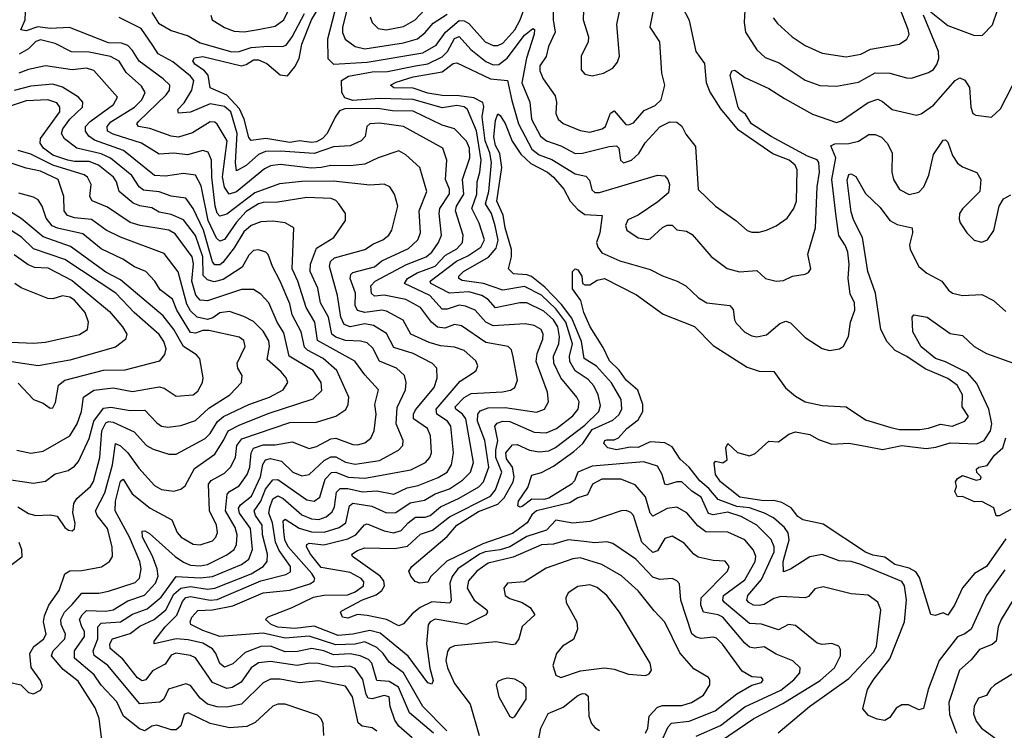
# Model space of a CAD drawing. Extents: x 1308313 to 1441400, y 959662 to 1036319.
# Tile 516 of 656: x 1396168 to 1400238, y 983497 to 986436. Entities that reach past the tile are written whole.
import ezdxf

# ---------------------------------------------------------------- set-up
doc = ezdxf.new("R2010")
doc.units = 0

msp = doc.modelspace()

# ---------------------------------------------------------------- linework, layer by layer
at = {"layer": '0CON10XD'}
for points in [[(1396958.9, 986455), (1396964.1, 986435), (1397015, 986403.3), (1397055, 986388.9), (1397096, 986386), (1397154.3, 986395), (1397225, 986409.5), (1397260.6, 986435), (1397345, 986609.2)], [(1398817.4, 983442.6), (1398848.4, 983511.6), (1398863.2, 983526.8), (1398935.6, 983534.4), (1399043.2, 983576.8), (1399132.5, 983647.5), (1399195, 983683.1), (1399235, 983693.9), (1399241.9, 983705), (1399235, 983715.5), (1399195, 983718.1), (1399155, 983741.1), (1399073, 983853), (1399047.9, 983877.9), (1399035, 983882), (1398985, 983876.7), (1398965, 983881.7), (1398946.1, 983896.1), (1398901, 984035), (1398895, 984103.3), (1398885, 984115.7), (1398865, 984124.5), (1398815, 984120.5), (1398785, 984130.7), (1398715, 984205.2), (1398620.1, 984270.1), (1398595, 984276.3), (1398545, 984271.7), (1398501.7, 984278.3), (1398435, 984284.8), (1398375, 984267.3), (1398325, 984263.5), (1398207.7, 984212.3), (1398105, 984187.9), (1398057.4, 984155), (1398023.4, 984115), (1398017.6, 984085), (1398046.4, 984035), (1398098.8, 983995), (1398102.5, 983985), (1398095.6, 983975), (1398015, 983934.1), (1397885, 983955.8), (1397865, 983945.4), (1397857.1, 983932.9), (1397849.2, 983855), (1397863.2, 983753.2), (1397877.1, 983702.9), (1397872.5, 983687.5), (1397855, 983692.5), (1397773.8, 983803.8), (1397659, 983899), (1397615, 983909.6), (1397545.5, 983894.5), (1397485, 983889.4), (1397385, 983927.1), (1397305, 983917.9), (1397235, 983922.7), (1397207.8, 983935), (1397184.6, 983955.4), (1397195, 983966.2), (1397295, 984004.8), (1397382.4, 984047.7), (1397425, 984056.2), (1397525, 984057.3), (1397555, 984069.2), (1397590, 984095), (1397591.1, 984111.1), (1397579.7, 984125), (1397535, 984149.1), (1397415, 984169.8), (1397370.5, 984225), (1397354.3, 984255), (1397355, 984265.9), (1397365, 984270.4), (1397425, 984263.8), (1397525, 984289.3), (1397558.3, 984305), (1397593.9, 984346.1), (1397605, 984350.5), (1397675, 984321.2), (1397715, 984313.7), (1397745, 984323), (1397774.4, 984355), (1397805, 984378.3), (1397845, 984378.9), (1397865, 984385.9), (1397908.2, 984421.8), (1397985, 984457), (1398065.5, 984504.5), (1398085.9, 984525), (1398107.2, 984585), (1398090.9, 984695), (1398060.3, 984775), (1398062.2, 984805), (1398071.6, 984818.4), (1398105, 984830.5), (1398175, 984832.3), (1398305, 984813.1), (1398337.5, 984825), (1398354.6, 984855), (1398349.5, 984895), (1398302.6, 985022.6), (1398307.5, 985055), (1398331.4, 985115), (1398332.6, 985135), (1398323.9, 985155), (1398295, 985171.2), (1398258.2, 985178.2), (1398125, 985169.6), (1398095.1, 985185.1), (1398051.3, 985235), (1398010.8, 985250.8), (1397985, 985255.2), (1397935, 985238.5), (1397915, 985238.9), (1397864.3, 985295), (1397759.1, 985345), (1397771.8, 985365), (1397811.1, 985389), (1397885, 985416.5), (1397928.3, 985461.7), (1397975, 985488.5), (1397998.4, 985515), (1398001.4, 985545), (1397969.1, 985645), (1397974.3, 985665), (1398004.3, 985715), (1397998.6, 985775), (1398028.7, 985865), (1398028, 985905), (1398015, 985933.6), (1397965, 985985.3), (1397915, 985999.8), (1397795, 986058.4), (1397709.3, 986059.3), (1397648.5, 986068.5), (1397511.9, 986068.1), (1397490.5, 986059.5), (1397472.8, 986032.8), (1397439.8, 985965), (1397420.4, 985945), (1397395, 985931.5), (1397375, 985928.1), (1397325, 985934.7), (1397285, 985927.9), (1397185.4, 985944.6), (1397125, 985936.4), (1397115, 985948.5), (1397096.1, 986025), (1397077.6, 986067.6), (1397025, 986123.4), (1396955, 986154.6), (1396947.3, 986207.3), (1396932.2, 986225), (1396892.3, 986252.3), (1396883.9, 986266.1), (1396891.1, 986278.9), (1396925, 986284.2), (1397085, 986245.9), (1397105, 986250.4), (1397135, 986269.7), (1397155, 986270.5), (1397189.7, 986255), (1397245, 986208.7), (1397275, 986204.3), (1397305, 986241.3), (1397323, 986275), (1397335, 986334.6), (1397374.1, 986435), (1397429.1, 986529.1)], [(1397479.2, 986505), (1397440, 986355), (1397441.6, 986275), (1397465, 986251.5), (1397605, 986259.8), (1397835, 986299.7), (1397889.4, 986330.6), (1397927.9, 986385), (1397985, 986432.3), (1398005, 986432), (1398025, 986420), (1398091.8, 986345), (1398125, 986329.4), (1398145, 986329), (1398165, 986338.9), (1398215, 986394.8), (1398237.7, 986435), (1398266.4, 986515)], [(1398499.2, 986475), (1398497.5, 986435), (1398519.5, 986365), (1398517.8, 986345), (1398488.9, 986285), (1398489.3, 986229.3), (1398505, 986211.4), (1398535, 986203.3), (1398581.2, 986215), (1398620, 986235), (1398639.8, 986260.2), (1398648.2, 986285), (1398636.1, 986416.1), (1398658.9, 986525)], [(1399283.3, 986443.3), (1399300.2, 986420.2), (1399361.5, 986365), (1399415, 986330), (1399485, 986297.3), (1399585, 986282.2), (1399645, 986293.4), (1399685, 986313.6), (1399805, 986335.4), (1399835.7, 986355), (1399844.5, 986375), (1399841.3, 986395), (1399793.7, 986515)], [(1397973.2, 985436.8), (1398020.6, 985459.4), (1398073.9, 985495), (1398090, 985525), (1398067.7, 985595), (1398037.2, 985655), (1398058.5, 985715), (1398058.7, 985765), (1398070.6, 985805), (1398075.3, 985854.7), (1398056.2, 985976.2), (1398019.5, 986065), (1398006, 986076), (1397975, 986081.2), (1397915, 986071.4), (1397795, 986105.4), (1397655, 986110.2), (1397545, 986102), (1397512.5, 986112.5), (1397499.7, 986135), (1397499.2, 986185), (1397527.4, 986202.6), (1397625, 986220.6), (1397688.2, 986221.8), (1397804.9, 986245.1), (1397855, 986253.5), (1397915, 986282.7), (1397936.1, 986303.9), (1397965, 986359), (1397985, 986366.7), (1398032.9, 986312.9), (1398095, 986263.5), (1398125, 986249.6), (1398149.4, 986250.6), (1398183.4, 986276.6), (1398255, 986372.6), (1398289.8, 986399.8), (1398295.8, 986395), (1398295, 986376.2), (1398262.8, 986277.2), (1398244.6, 986174.6), (1398276.3, 986095), (1398284, 986025), (1398320.5, 985955), (1398346.4, 985935), (1398404.6, 985914.6), (1398465, 985883.2), (1398495, 985883.7), (1398605, 985912.2), (1398634.6, 985914.6), (1398645.5, 985905), (1398651.1, 985855), (1398664.6, 985844.6), (1398696.9, 985855), (1398727, 985883), (1398753.3, 985926.7), (1398815, 985993.5), (1398855, 986014), (1398885, 986012.1), (1398905.8, 985995.8), (1398922.2, 985962.2), (1398961.2, 985911.2), (1398973.1, 985733.1), (1399044.8, 985664.8), (1399128.9, 985605), (1399175, 985564.4), (1399195, 985557.5), (1399225, 985557.1), (1399255, 985565.4), (1399295, 985582.9), (1399340.5, 985615), (1399367.8, 985655), (1399378.8, 985685), (1399381.6, 985815), (1399373.9, 985835), (1399349.1, 985855), (1399280.8, 985880.8), (1399139.5, 985979.5), (1399067.1, 986067.1), (1399020.3, 986139.7), (1399007.1, 986175), (1399000.5, 986255), (1398964.2, 986305), (1398936.7, 986433.3), (1398907.7, 986487.7)], [(1397527, 986505), (1397503.3, 986403.3), (1397502.5, 986382.5), (1397513.5, 986355), (1397554.9, 986324.9), (1397595, 986316.2), (1397755, 986340.7), (1397812.6, 986357.4), (1397845, 986382.7), (1397878, 986422), (1397935, 986459.4)], [(1397617.7, 986447.7), (1397625.2, 986425.2), (1397650.2, 986400.2), (1397683.7, 986393.7), (1397755, 986407.9), (1397803.3, 986435), (1397845, 986480)], [(1398373.6, 986495), (1398372.9, 986435), (1398381.6, 986385), (1398354.8, 986325.2), (1398345, 986284.4), (1398317.9, 986245), (1398317.8, 986225), (1398332, 986192), (1398381.8, 986121.8), (1398387.8, 986095), (1398385, 986047.5), (1398394.6, 986025), (1398415, 986006.2), (1398485, 985977.6), (1398525, 985971.2), (1398575.6, 985985), (1398589.1, 985995), (1398610.2, 986049.8), (1398625, 986058.6), (1398673.2, 986003.2), (1398685, 986000.8), (1398705, 986008.9), (1398749.9, 986060.1), (1398795, 986080.8), (1398819.7, 986105), (1398835.5, 986165), (1398822.9, 986215)], [(1398822.9, 986215), (1398814.5, 986345), (1398774.5, 986405), (1398791.6, 986495)], [(1399165.9, 986475.9), (1399163.4, 986425), (1399168.9, 986385), (1399215, 986311.8), (1399249.9, 986279.9), (1399307.1, 986257.1), (1399415.6, 986185.6), (1399475.4, 986164.6), (1399545, 986161.3), (1399635, 986177.9), (1399705, 986216.7), (1399765.2, 986215.2), (1399833.3, 986195), (1399855, 986194.6), (1399925, 986217.5), (1399945, 986230.8), (1399959.8, 986250.2), (1399967.6, 986275), (1399966.7, 986305), (1399904.7, 986455)], [(1399915, 986484.4), (1400005, 986412.1), (1400115, 986370.4), (1400148.3, 986371.7), (1400189.1, 986415), (1400209.5, 986475)], [(1397317.1, 983822.9), (1397265, 983820.7), (1397205.1, 983845.1), (1397165, 983843.9), (1397100.9, 983819.1), (1397048.8, 983771.2), (1397015, 983757.7), (1396995, 983773.4), (1396978.7, 983815), (1396965, 983833.3), (1396925, 983856.5), (1396865, 983870.9), (1396815, 983874.9), (1396724, 983855), (1396724.3, 983865), (1396770, 983925), (1396817.4, 983972.6), (1396840.7, 984029.3), (1396855, 984045.9), (1396875, 984049.8), (1396955, 984035.5), (1396985, 984038.4), (1397165, 984114.4), (1397268.8, 984141.2), (1397288.1, 984151.9), (1397287.7, 984175), (1397240.6, 984240.6), (1397226.4, 984275), (1397213.8, 984355), (1397198.7, 984395), (1397202.3, 984417.7), (1397215, 984454.7), (1397235, 984466.3), (1397257.6, 984455), (1397335, 984387.6), (1397375, 984371.2), (1397405, 984369.4), (1397435, 984380), (1397460.1, 984399.9), (1397469.2, 984420.8), (1397478.2, 984481.8), (1397493.4, 984496.6), (1397525, 984496.3), (1397585, 984483.8), (1397645, 984487.3), (1397715, 984473.5), (1397769.7, 984500.3), (1397815, 984509.3), (1397898, 984542), (1397935, 984564.8), (1397953, 984595), (1397961.5, 984645), (1397950.6, 984755), (1397937.1, 984775), (1397891.9, 984805), (1397890.3, 984825), (1397988.4, 984941.6), (1398043.3, 984975), (1398054.6, 984985.4), (1398061.5, 985005), (1398053.8, 985025), (1398005, 985067.9), (1397965, 985081.7), (1397907.4, 985087.4), (1397860.3, 985100.3), (1397785.5, 985135), (1397752.8, 985192.8), (1397685, 985231.1), (1397665, 985235.2), (1397594.4, 985224.4), (1397565, 985232.7), (1397554.5, 985254.5), (1397556.5, 985305), (1397534.4, 985365), (1397537.3, 985382.7), (1397545, 985390.3), (1397635, 985413.3), (1397665, 985438.7), (1397775, 985489.3), (1397814.2, 985525), (1397825.7, 985555), (1397819.4, 985645), (1397850.6, 985725), (1397822.7, 985825), (1397765, 985876.9), (1397735, 985893.8), (1397650, 985865), (1397595, 985838.4), (1397535, 985831.2), (1397455, 985832.7), (1397414, 985825), (1397375, 985821.7), (1397245, 985836.6), (1397205, 985831.6), (1397180.7, 985819.3), (1397065, 985724.2), (1397034.2, 985714.2), (1397015, 985743.8), (1397006, 985786), (1397026.2, 985935), (1396985, 986003.6), (1396975, 986012), (1396955, 986013.6), (1396882, 985968), (1396825, 985949.8), (1396795, 985954.4), (1396706.5, 985986.5), (1396659.2, 985995), (1396652.9, 986005), (1396659.2, 986015), (1396774.2, 986125), (1396787.8, 986145), (1396788.7, 986165), (1396762, 986192), (1396662.4, 986265), (1396635, 986308.7), (1396615, 986328.8), (1396589, 986339), (1396535, 986340.6), (1396496.7, 986355), (1396373.8, 986403.8), (1396295, 986400), (1396243.8, 986406.2), (1396195, 986390.3), (1396173.6, 986393.6), (1396190.9, 986435), (1396191.7, 986468.3)], [(1397934.2, 983494.2), (1397834.1, 983595), (1397755, 983734.3), (1397695, 983778.2), (1397671.1, 983815), (1397645, 983839.5), (1397595, 983862.5), (1397555, 983853.1), (1397475, 983849.7), (1397365, 983886.8), (1397265, 983877.2), (1397175, 983899.1), (1396995.9, 983884.1), (1396925, 983909.4), (1396876.2, 983935), (1396872.6, 983945), (1396880.2, 983965), (1396905, 983992.2), (1396965, 983995.3), (1397048.7, 984011.3), (1397175, 984065.4), (1397285, 984076.5), (1397367.7, 984102.3), (1397386.2, 984113.8), (1397387.7, 984125), (1397376.3, 984145), (1397278.7, 984255), (1397264.3, 984285), (1397259.7, 984319.7), (1397257.2, 984362.7), (1397265, 984369.8), (1397322.9, 984332.9), (1397375, 984317.1), (1397426.4, 984316.4), (1397488.8, 984335), (1397517, 984355), (1397531.5, 984425), (1397545, 984436.3), (1397624, 984424), (1397685, 984396), (1397722.7, 984397.3), (1397782.2, 984437.8), (1397841.9, 984448.1), (1397885, 984474.5), (1397945, 984496.1), (1397998.2, 984531.8), (1398031.1, 984565), (1398044, 984605), (1398012, 984785), (1397998.7, 984805), (1397971.6, 984825), (1397968.9, 984835), (1398005, 984873.3), (1398035, 984890.2), (1398163.7, 984896.3), (1398196.6, 984903.4), (1398215.3, 984914.8), (1398226, 984945), (1398207.8, 985042.2), (1398201.1, 985071.1), (1398188.1, 985085), (1398095, 985100.2), (1397995, 985170.3), (1397965, 985175.8), (1397925, 985160.7), (1397895, 985164.1), (1397870.4, 985185), (1397825, 985245.3), (1397765, 985279.4), (1397675, 985297.2), (1397635, 985291.9), (1397622.9, 985302.9), (1397620.4, 985335), (1397638.1, 985355), (1397766.8, 985423.2), (1397848.4, 985455), (1397871.6, 985475), (1397900, 985515), (1397912.2, 985545), (1397901.9, 985635), (1397905.2, 985655), (1397945, 985716), (1397944.8, 985735), (1397928.8, 985775), (1397933.8, 985855), (1397917.5, 985905), (1397755, 985993.8), (1397655, 986008.3), (1397616.2, 986005), (1397603.1, 985995), (1397596.9, 985953.1), (1397579.4, 985935), (1397535, 985914.3), (1397465, 985909.7), (1397385, 985882.7), (1397245, 985892.8), (1397185, 985891.1), (1397155, 985878.1), (1397105, 985833.2), (1397065, 985811.2), (1397060.6, 985845), (1397067.3, 985965), (1397040.5, 986055), (1397015, 986076.9), (1396955, 986088.6), (1396875, 986054.2), (1396825, 986049.2), (1396822.3, 986065), (1396847.6, 986092.4), (1396880.2, 986145), (1396887.6, 986185), (1396875, 986202.8), (1396801.2, 986261.2), (1396741.3, 986295), (1396719.3, 986329.3), (1396669.8, 986399.8), (1396580, 986445)], [(1396715, 986465.4), (1396741.5, 986421.5), (1396795, 986390.8), (1396865, 986368.7), (1396915, 986340.4), (1397045, 986303.7), (1397075, 986304.5), (1397125, 986321.2), (1397195, 986327.2), (1397255, 986324.7), (1397269.2, 986330.8), (1397295, 986365.9), (1397345, 986462.1)], [(1397403.2, 983773.2), (1397366.7, 983775), (1397315, 983764.5), (1397205, 983781.7), (1397155, 983776.3), (1397125.7, 983755), (1397083.5, 983696.5), (1397046.4, 983673.6), (1397025, 983670.2), (1396965, 983694.1), (1396895, 983796.7), (1396875, 983806.2), (1396814.1, 983815.9), (1396795, 983808.2), (1396769.8, 983770.2), (1396717.4, 983742.6), (1396690, 983705), (1396675, 983701.7), (1396655, 983713.3), (1396595, 983790.5), (1396543, 983835), (1396540.8, 983855), (1396551.4, 983875), (1396625, 983897.8), (1396665, 983927.1), (1396724.5, 983955.5), (1396772.6, 983995), (1396805, 984059.4), (1396835, 984085.3), (1396875, 984090.9), (1396945, 984080.9), (1396975.3, 984084.7), (1397125, 984143.4), (1397174.2, 984175), (1397191.5, 984195), (1397192.9, 984225), (1397171.5, 984305), (1397170.1, 984345), (1397142.7, 984385), (1397138.2, 984405), (1397165.1, 984444.9), (1397185, 984493.6), (1397215, 984533.1), (1397235, 984534.5), (1397355, 984450.2), (1397385, 984444.3), (1397408.5, 984461.5), (1397431, 984535), (1397456.7, 984563.4), (1397475, 984564.6), (1397525.5, 984544.5), (1397595, 984539.4), (1397785, 984574.1), (1397846.1, 984605), (1397864.1, 984625), (1397870.8, 984645), (1397866.6, 984715), (1397854.1, 984745), (1397796.2, 984785), (1397795.6, 984805), (1397805, 984822.4), (1397882.1, 984915), (1397893.5, 984953.5), (1397893.1, 984995), (1397874.4, 985014.4), (1397794.5, 985055), (1397715, 985080.3), (1397685, 985138.1), (1397630.7, 985170.7), (1397595, 985178.3), (1397535, 985166), (1397509, 985175), (1397496.1, 985206.1), (1397482.3, 985295), (1397448.9, 985415), (1397453.7, 985436.3), (1397469.4, 985450.6), (1397595, 985485.3), (1397630.8, 985509.2), (1397669.5, 985525), (1397694.5, 985545), (1397706.2, 985565), (1397730.9, 985665), (1397717.9, 985715), (1397698.1, 985745), (1397675, 985755.4), (1397615, 985752.2), (1397465, 985768.5), (1397335, 985767.4), (1397242.3, 985757.7), (1397140.2, 985719.8), (1397025, 985631.9), (1396995, 985623.6), (1396985, 985636.1), (1396976.5, 985665), (1396962.2, 985785), (1396960.7, 985855), (1396948.1, 985888.1), (1396925, 985894.7), (1396862.4, 985877.6), (1396805, 985883.7), (1396745, 985880.5), (1396672.1, 985925), (1396555, 985962.1), (1396531.8, 985975), (1396530.6, 985995), (1396545, 986013.5), (1396642.7, 986075), (1396673, 986105), (1396686.7, 986135), (1396671.7, 986161.7), (1396608, 986218), (1396579.7, 986265), (1396543.5, 986283.5), (1396455, 986301.9), (1396383.1, 986303.1), (1396315, 986338.2), (1396255, 986352.5), (1396235, 986345.4), (1396204.8, 986315.2), (1396166.7, 986293.3)], [(1397515, 983680), (1397405, 983701.9), (1397325, 983693), (1397245, 983708.4), (1397205, 983708.7), (1397175, 983692.9), (1397084.6, 983605.4), (1397025, 983592.1), (1396984.2, 983594.2), (1396945, 983605.2), (1396915, 983629.7), (1396875, 983681.8), (1396855, 983689.1), (1396782.9, 983667.1), (1396764, 983626), (1396747.4, 983612.6), (1396665, 983605.9), (1396532.1, 983765), (1396475.8, 983805.8), (1396472.2, 983825), (1396491.6, 983875), (1396491.3, 983925), (1396505, 983939.5), (1396585, 983945.2), (1396635, 983977.3), (1396695, 983998.9), (1396752.9, 984047.1), (1396815, 984133.3), (1396915, 984128), (1396965, 984132.8), (1397085, 984182.3), (1397114.9, 984205.1), (1397130.8, 984245), (1397122.1, 984332.1), (1397076.6, 984395), (1397072.2, 984415), (1397080.4, 984429.6), (1397126.7, 984465), (1397164.3, 984545), (1397174, 984596), (1397184.9, 984615.1), (1397205, 984620.5), (1397250.4, 984610.4), (1397296.7, 984565), (1397335, 984548.9), (1397365, 984554.7), (1397427.5, 984612.5), (1397455, 984628.4), (1397475, 984627.7), (1397515, 984606.5), (1397555, 984597.9), (1397655, 984613.1), (1397734.4, 984655), (1397752.1, 984675), (1397753.1, 984695), (1397723.9, 984763.9), (1397728.1, 984831.9), (1397762.6, 984905), (1397766, 984935), (1397758.9, 984965), (1397725.2, 984995.2), (1397655, 985024.1), (1397627.7, 985077.7), (1397605, 985098.9), (1397577, 985107), (1397515, 985109.2), (1397475, 985122.8), (1397459.1, 985135), (1397444.3, 985205), (1397412.3, 985265), (1397401, 985325), (1397369, 985395), (1397369.8, 985425), (1397395, 985490.8), (1397466.4, 985535), (1397515.7, 985605), (1397515.6, 985635), (1397487.5, 985675), (1397475, 985688.2), (1397455.9, 985695.9), (1397355, 985700.6), (1397235, 985681.7), (1397175, 985680), (1397155, 985674.2), (1397105, 985642.2), (1397065, 985598.3), (1397015, 985527.4), (1396995, 985520), (1396982.5, 985532.5), (1396947.4, 985605), (1396918.3, 985748.3), (1396895, 985792.8), (1396845, 985800.4), (1396771.1, 985788.9), (1396725, 985791.9), (1396598.1, 985895), (1396477.8, 985937.8), (1396453.8, 985955), (1396441, 985975), (1396440.5, 985995), (1396459.5, 986015), (1396556.7, 986085), (1396572.2, 986115), (1396475, 986225.9), (1396445, 986235.3), (1396385, 986229.2), (1396275, 986244.8), (1396205, 986230.2), (1396165, 986214.8)], [(1399065, 983452.2), (1399202.3, 983545), (1399322.5, 983607.5), (1399477.1, 983702.9), (1399535.9, 983755), (1399561.3, 983805), (1399561.5, 983831.5), (1399553.8, 983845), (1399525.7, 983855.7), (1399485, 983851.5), (1399465, 983857.1), (1399375, 983930.4), (1399346, 983934), (1399305, 983912), (1399235, 983936.3), (1399185, 983938.6), (1399081.2, 984025), (1399074.3, 984035), (1399078, 984055), (1399165, 984119.4), (1399208.6, 984195), (1399211.4, 984215), (1399201.4, 984241.4), (1399165, 984284.8), (1399095, 984315.8), (1399005, 984317.1), (1398972, 984342), (1398926.1, 984396.1), (1398885, 984419.5), (1398845.2, 984414.8), (1398785, 984383.1), (1398775, 984395.6), (1398755, 984462.7), (1398712.2, 984512.2), (1398653.8, 984535), (1398574.9, 984535.2), (1398536.1, 984515), (1398515, 984470.8), (1398475, 984459), (1398441.8, 984438.2), (1398304.7, 984405), (1398285, 984388.1), (1398265.7, 984355), (1398205, 984310.4), (1398082.1, 984267.9), (1397933.5, 984196.5), (1397867.6, 984132.4), (1397855, 984110), (1397822.5, 984105), (1397802.9, 984112.9), (1397784.5, 984135), (1397777.1, 984155), (1397788.6, 984175), (1397935, 984298.8), (1397975, 984344.9), (1398065, 984401.2), (1398145, 984432.4), (1398171.2, 984458.8), (1398207.5, 984525), (1398212.5, 984545), (1398204.9, 984585), (1398180.3, 984620.3), (1398177.6, 984645), (1398205, 984677.5), (1398225, 984679.5), (1398275.9, 984655.9), (1398315, 984648.5), (1398355, 984653), (1398383, 984667), (1398505, 984758.3), (1398561.7, 984815), (1398569.6, 984839.6), (1398559.2, 984885), (1398542, 984922), (1398517.8, 984947.8), (1398465, 984984.3), (1398442.5, 985022.5), (1398440.4, 985045), (1398453.5, 985095), (1398426.1, 985185), (1398385, 985240.6), (1398325, 985296.7), (1398255, 985332.9), (1398165, 985318), (1398085.3, 985345.3), (1397997.7, 985357.7), (1397984.1, 985365), (1397984.2, 985375), (1398002.8, 985395), (1398106.4, 985453.6), (1398138.4, 985491.6), (1398145.9, 985524.1), (1398133.4, 985583.4), (1398117.9, 985635), (1398093.8, 985675), (1398106.9, 985725), (1398117.9, 985845), (1398111.6, 985885), (1398093, 985935), (1398080, 986035), (1398086.9, 986076.9), (1398083.3, 986093.3), (1398045, 986112.6), (1397985, 986121.6), (1397915, 986122.7), (1397855, 986132.1), (1397795, 986153.2), (1397714.3, 986154.3), (1397700.8, 986165), (1397725, 986178.4), (1397795, 986199.4), (1397915, 986219.8), (1397960.3, 986255), (1397975, 986258.1), (1398115, 986191.1), (1398184.5, 986184.5), (1398202.5, 986102.5), (1398230.2, 986005), (1398285, 985900), (1398315, 985876.6), (1398368, 985858), (1398465, 985798.4), (1398508.4, 985788.4), (1398523, 985773), (1398532.7, 985732.7), (1398545, 985721.1), (1398565, 985721.9), (1398805, 985792.5), (1398835, 985790.5), (1398847.9, 985775), (1398853.9, 985755), (1398849.5, 985720.5), (1398806.6, 985683.4), (1398725, 985627.8), (1398682.2, 985607.8), (1398671.9, 985585), (1398678.6, 985565), (1398725, 985534.4), (1398765, 985526.7), (1398775, 985529.4), (1398825, 985576.9), (1398845, 985586.9), (1398865, 985585.6), (1398885, 985567.5), (1398925, 985561.5), (1398947.6, 985547.6), (1399027, 985457), (1399093.3, 985406.7)], [(1399093.3, 985406.7), (1399143.1, 985393.1), (1399215, 985398.5), (1399251.2, 985365), (1399295, 985354.5), (1399325, 985357.3), (1399362.5, 985375), (1399415, 985382.9), (1399429.5, 985390.5), (1399438, 985405), (1399425.7, 985465.7), (1399457.9, 985575), (1399464.5, 985745), (1399473.8, 985805), (1399471.6, 985845), (1399465, 985855.8), (1399425, 985871.2), (1399275, 985953.4), (1399193.3, 986005), (1399167.8, 986045), (1399145, 986062.3), (1399138, 986075), (1399105.6, 986205), (1399112.5, 986225), (1399125, 986226.7), (1399165, 986197.3), (1399265, 986150.9), (1399330.1, 986110.1), (1399445.6, 986045), (1399545, 986011.3), (1399565, 986017.5), (1399675, 986093.2), (1399715, 986106.9), (1399735, 986098.2), (1399774.8, 986064.8), (1399875, 986041.5), (1399895, 986046.5), (1399945, 986082.7), (1400035, 986184.3), (1400055, 986196), (1400075, 986185.8), (1400093.8, 986155), (1400099.6, 986075), (1400108.1, 986048.1), (1400121.1, 986041.1), (1400185, 986032.9), (1400222.6, 986067.4), (1400293.4, 986206.6)], [(1397425.6, 983475), (1397422.7, 983525), (1397414.6, 983544.6), (1397399.1, 983559.1), (1397265, 983604.6), (1397235, 983605.4), (1397215, 983596.2), (1397141, 983529), (1397107.6, 983512.4), (1397035, 983507.3), (1396955, 983524.4), (1396865, 983569.2), (1396848.1, 983561.9), (1396834.8, 983515.2), (1396815, 983498.4), (1396795, 983498.9), (1396735, 983517.7), (1396715, 983513.5), (1396685, 983493.9), (1396663.2, 983503.2), (1396597.5, 983555), (1396570, 983615), (1396505, 983683.7), (1396476.5, 983726.5), (1396394.8, 983795), (1396394.5, 983825), (1396436.8, 983885), (1396435.8, 983905), (1396424.6, 983924.6), (1396415.9, 983955), (1396426.4, 983975), (1396445, 983991.9), (1396525, 983990.2), (1396555, 983995.7), (1396615, 984031.8), (1396684.7, 984055.3), (1396729.8, 984105), (1396740.2, 984135), (1396737, 984165), (1396717.6, 984217.6), (1396676.6, 984295), (1396675, 984320), (1396685, 984321.5), (1396705, 984310.4), (1396811.4, 984215), (1396845, 984191.7), (1396875, 984180.3), (1396915, 984177.3), (1396945, 984182.2), (1397025, 984222.8), (1397055, 984244.8), (1397065.2, 984265), (1397067.8, 984305), (1397059.1, 984335), (1397019.1, 984405), (1397026.3, 984473.7), (1397035, 984485.2), (1397075, 984507.5), (1397108.5, 984555), (1397119.6, 984585), (1397125.2, 984645), (1397135, 984663.7), (1397175, 984677.7), (1397225, 984677.7), (1397295, 984690.5), (1397365, 984662.4), (1397395, 984670), (1397455, 984702), (1397475, 984705.2), (1397545, 984678.6), (1397565, 984677.3), (1397595, 984686.1), (1397620, 984705), (1397634.2, 984735.8), (1397642.1, 984805), (1397636.9, 984845), (1397651.8, 984905), (1397595, 984966.7), (1397553.4, 985023.4), (1397398.7, 985108.7), (1397388.3, 985185), (1397352.2, 985245), (1397318.2, 985355), (1397294.3, 985405.7), (1397301.4, 985575), (1397265, 985596.2), (1397215, 985602.5), (1397165, 985599.8), (1397125, 985584.3), (1397095, 985558.8), (1397055, 985492), (1397007.6, 985432.4), (1396995, 985422.4), (1396975, 985421.7), (1396964.9, 985434.9), (1396927.9, 985565), (1396885.1, 985655), (1396855, 985698.5), (1396795, 985705.7), (1396745, 985724.2), (1396680.4, 985730.4), (1396661.9, 985745), (1396632, 985792), (1396543.8, 985863.8), (1396505, 985880.9), (1396405, 985905.2), (1396353.7, 985943.7), (1396341.5, 985965), (1396346.8, 985985), (1396375, 986024.1), (1396427.3, 986075), (1396429.2, 986095), (1396412.1, 986115), (1396345, 986157.5), (1396305, 986169.5), (1396215, 986160.6), (1396145, 986143.8)], [(1396508.6, 983445), (1396496.4, 983545), (1396480.3, 983590.3), (1396410.1, 983700.1), (1396347.6, 983747.6), (1396299.7, 983805), (1396307.2, 983825), (1396354.4, 983875), (1396358, 983895), (1396339.8, 983935), (1396338.6, 983955), (1396353.3, 983985), (1396385, 984016.5), (1396425.6, 984064.4), (1396495, 984064.2), (1396535, 984071.9), (1396645, 984108.4), (1396664, 984126), (1396670.9, 984165), (1396664.4, 984195), (1396622.3, 984295), (1396563, 984405), (1396564.4, 984445), (1396585, 984527.7), (1396595.6, 984535), (1396633.9, 984475), (1396707.1, 984415), (1396797.2, 984367.2), (1396818.9, 984315), (1396835.6, 984295), (1396885, 984266.8), (1396915, 984263.6), (1396965, 984280), (1396979.1, 984295), (1396985.8, 984315), (1396981.9, 984345), (1396953, 984405), (1396949, 984515), (1396959.9, 984530.1), (1397015, 984561), (1397040, 984585), (1397060.2, 984625), (1397065.8, 984675), (1397087.1, 984702.9), (1397285, 984770.2), (1397395, 984771.4), (1397475, 984796.6), (1397516.2, 984823.8), (1397526.7, 984845), (1397528.8, 984875), (1397478.8, 984985), (1397423.3, 985035), (1397358.5, 985068.5), (1397345, 985082.2), (1397331.2, 985145), (1397295.2, 985215), (1397285, 985260.4), (1397245.7, 985355), (1397212.7, 985415), (1397195.8, 985465), (1397185.4, 985475), (1397155, 985484.6), (1397135, 985481.2), (1397115, 985462.2), (1397087.5, 985412.5), (1397008.9, 985361.1), (1396972.1, 985352.1), (1396945, 985360), (1396927.4, 985377.4), (1396924.7, 985455), (1396895, 985543.1), (1396845, 985608.5), (1396795, 985629.8), (1396745, 985639.6), (1396715, 985658.3), (1396665, 985665.9), (1396636.8, 985676.8), (1396579.6, 985725), (1396569.2, 985765), (1396555.7, 985785), (1396494.7, 985835), (1396455, 985849.2), (1396395, 985848.9), (1396367.1, 985855), (1396305, 985875.8), (1396266.4, 985905), (1396253.5, 985925), (1396253.9, 985945), (1396333.7, 986055), (1396334.3, 986075), (1396322.2, 986092.2), (1396285, 986104.5), (1396195, 986100.9), (1396125, 986077.6)], [(1399304.1, 983485.9), (1399433.1, 983595), (1399595, 983711), (1399698.4, 983821.6), (1399709.4, 983845), (1399727.9, 983995), (1399715, 984026.7), (1399675, 984056.2), (1399605, 984061.8), (1399489.6, 984090.4), (1399455, 984082.2), (1399429.2, 984050.8), (1399415.4, 984044.6), (1399315, 984049.8), (1399285, 984041.9), (1399245, 984017.1), (1399225, 984012.5), (1399201.1, 984015), (1399181.9, 984025), (1399174.3, 984035), (1399178.1, 984055), (1399235, 984120.2), (1399287, 984235), (1399286.9, 984255), (1399275, 984286.1), (1399214.7, 984345), (1399151.1, 984381.1), (1399095, 984399.4), (1399035, 984388.2), (1399015, 984393.8), (1398985, 984461.2), (1398945.9, 984485.9), (1398905, 984524.1), (1398885, 984524.7), (1398845, 984511.6), (1398835.3, 984515.3), (1398823.3, 984555), (1398805, 984588.7), (1398747.9, 984607.9), (1398535, 984588.9), (1398475, 984565.2), (1398461, 984529), (1398449, 984515), (1398355, 984457.4), (1398335, 984451.9), (1398285, 984452.7), (1398245, 984422.6), (1398235, 984419.1), (1398226.9, 984425), (1398230, 984445), (1398269.4, 984500.6), (1398285, 984551.5), (1398325, 984563.7), (1398375, 984589.1), (1398459.5, 984650.5), (1398496.6, 984683.4), (1398535, 984740.5), (1398620.5, 984779.5), (1398645, 984801.4), (1398657.4, 984825), (1398654.8, 984865), (1398613.9, 984933.9), (1398552.7, 985002.7), (1398501.6, 985035), (1398490.3, 985105), (1398451.2, 985201.2), (1398408.4, 985258.4), (1398339.6, 985329.6), (1398283.7, 985373.7), (1398265, 985380.9), (1398209.2, 985385), (1398188.2, 985405), (1398200.8, 985455), (1398200.7, 985485), (1398174.7, 985575), (1398167.3, 985627.3), (1398140.3, 985685), (1398161.7, 985825), (1398152.3, 985882.3), (1398134.8, 985915.2), (1398127.8, 985952.2), (1398135, 986018.8), (1398145, 986046.2), (1398155, 986039.2), (1398175, 986006.5), (1398203.9, 985933.9), (1398240, 985880), (1398280.8, 985840.8), (1398350.3, 985805), (1398375, 985785.2), (1398418.1, 985735), (1398444, 985685), (1398475, 985650.8), (1398505, 985630.8), (1398575.9, 985625.9), (1398565.9, 985555), (1398553, 985515), (1398557.6, 985495), (1398575, 985472.1), (1398649.2, 985439.2), (1398775, 985402.9), (1398825, 985376.2), (1398885.7, 985355), (1398922.2, 985335), (1398973.6, 985285), (1399008.6, 985265), (1399103.3, 985253.3), (1399117.3, 985237.3), (1399122.5, 985195), (1399130.2, 985180.2), (1399165, 985143.3), (1399195, 985128.2), (1399215.4, 985124.6), (1399255, 985132.7), (1399309.9, 985180.1), (1399335, 985189.2), (1399355, 985182.2), (1399415, 985121.9), (1399485, 985075.8), (1399515, 985067.5), (1399557.5, 985075), (1399574.1, 985085.9), (1399594.4, 985125.6), (1399602.1, 985185), (1399620.8, 985235), (1399619.2, 985265), (1399601.5, 985301.5), (1399592.2, 985365), (1399596.5, 985425), (1399590.8, 985475), (1399581.4, 985501.4), (1399554, 985544), (1399542.6, 985622.6), (1399525.6, 985775.6), (1399541.5, 985865), (1399521.4, 985915), (1399538, 985922), (1399595, 985923.8), (1399635, 985933.1), (1399678.5, 985961.5), (1399705, 985960.7), (1399730.1, 985950.1), (1399754.6, 985925), (1399774.6, 985885), (1399773.6, 985805), (1399779.7, 985775), (1399805, 985733.1), (1399845, 985713.3), (1399885, 985723.2), (1399905.9, 985744.1), (1399926.3, 985793.7), (1399945, 985879.2), (1399985, 985937.5), (1399995, 985939.2), (1400005, 985929.2), (1400023.8, 985873.8), (1400045, 985842.2), (1400065, 985828.2), (1400125, 985804.2)], [(1396266.4, 983873.6), (1396277.8, 983895), (1396266.5, 983945), (1396270.4, 983969.6), (1396289, 984015), (1396331.8, 984075), (1396355, 984144.5), (1396375, 984156.7), (1396425, 984157.6), (1396506.7, 984173.3), (1396539.2, 984195), (1396551.5, 984215), (1396551.2, 984255), (1396531.4, 984331.4), (1396489.2, 984385), (1396482.4, 984405), (1396520.3, 984479.7), (1396552.4, 984595), (1396565, 984683.3), (1396585, 984673.6), (1396615.1, 984645.1), (1396661, 984581), (1396725, 984508.9), (1396755, 984492.8), (1396805, 984486.6), (1396835, 984494.6), (1396852.3, 984507.7), (1396890.5, 984579.5), (1396975, 984638.6), (1397011.7, 984698.3), (1397030.4, 984735), (1397075, 984758.5), (1397195, 984807.4), (1397382.1, 984867.9), (1397417.3, 984902.7), (1397414.7, 984935), (1397381.6, 984985), (1397281.9, 985045), (1397260.8, 985140.8), (1397232.7, 985185), (1397198, 985265), (1397165, 985300.4), (1397135, 985319.6), (1397085, 985319.8), (1396945, 985273.7), (1396915, 985276.5), (1396896.8, 985296.8), (1396879.4, 985355), (1396886.3, 985426.3), (1396880.9, 985455), (1396811, 985551), (1396785, 985565.2), (1396735, 985574.1), (1396665.7, 985584.3), (1396625, 985597.2), (1396531.2, 985661.2), (1396467.4, 985687.4), (1396458.8, 985705), (1396464.2, 985755), (1396448.1, 985785), (1396435, 985794.3), (1396304.7, 985835), (1396215, 985879.5), (1396162.5, 985895)], [(1397249.2, 984979.2), (1397191, 985031), (1397200.4, 985085), (1397197.5, 985107.5), (1397175, 985147.1), (1397135, 985187.8), (1397095, 985209), (1397035, 985229), (1396995, 985223.9), (1396966.9, 985203.1), (1396945, 985195.7), (1396901.7, 985205), (1396875, 985232.5), (1396859.6, 985259.6), (1396823.1, 985393.1), (1396765, 985469.3), (1396585, 985536.4), (1396525.5, 985565.5), (1396465, 985610), (1396395, 985617.1), (1396366.2, 985626.1), (1396352, 985645), (1396350.3, 985705), (1396327.5, 985775), (1396255, 985809.8), (1396195, 985821.6), (1396125, 985845.1)], [(1400239.8, 984160.2), (1400164, 984055), (1400100.9, 983915), (1400075, 983895.4), (1400045, 983883.6), (1399968.7, 983785), (1399923.6, 983665), (1399903.5, 983586.5), (1399885, 983581.8), (1399842.1, 983602.1), (1399815, 983602.6), (1399791.3, 983588.7), (1399765, 983549.2), (1399745, 983537.3), (1399712.2, 983542.2), (1399677.3, 983557.3), (1399653.8, 983585), (1399672.8, 983665), (1399696.3, 983703.7), (1399765, 983792.8), (1399826.1, 983945), (1399833.5, 984036.5), (1399825.6, 984095), (1399815, 984112.7), (1399645, 984183.2), (1399605, 984194.7), (1399555, 984197.4), (1399485, 984224), (1399435, 984213.8), (1399355, 984163.9), (1399325, 984151.9), (1399323.7, 984195), (1399349.1, 984285), (1399344.1, 984314.1), (1399329, 984335), (1399284.8, 984375), (1399246.9, 984395), (1399185, 984416.8), (1399133.1, 984423.1), (1399055, 984451.9), (1399016.9, 984496.9), (1398979.1, 984529.1), (1398935, 984585.5), (1398898.7, 984618.7), (1398865, 984669.7), (1398835, 984686.5), (1398775, 984690.6), (1398725, 984667.1), (1398692, 984668), (1398635, 984657.2), (1398598.8, 984665), (1398583, 984683), (1398586.7, 984695), (1398595, 984698.6), (1398625, 984698.9), (1398642.8, 984707.2), (1398678.2, 984745), (1398725, 984781.5), (1398744.2, 984815), (1398744.4, 984845), (1398723.4, 984903.4), (1398675, 984944.8), (1398646, 984986), (1398605.7, 985025), (1398580.7, 985080.7), (1398526.4, 985165), (1398500.6, 985225), (1398487.1, 985275), (1398452.7, 985322.7), (1398453.3, 985395), (1398465, 985406.2), (1398475, 985402), (1398492.2, 985375), (1398494.7, 985344.7), (1398505, 985339.2), (1398525, 985338.8), (1398555, 985358.8), (1398585, 985365.5), (1398717.4, 985297.4), (1398828.7, 985218.7), (1398957, 985167), (1399035, 985088.4), (1399175, 984999.1), (1399225, 984982.8), (1399285, 984981.4), (1399333.9, 984913.9), (1399375, 984878.5), (1399415, 984855.3), (1399485, 984839.7), (1399585, 984834.6), (1399665, 984780.6), (1399768.6, 984748.6), (1399805, 984740.7), (1399888.7, 984741.3), (1399925, 984745.9), (1399975, 984762.5), (1400022.5, 984755), (1400075, 984775.5), (1400090, 984795), (1400063.3, 984835), (1400065.3, 984885), (1400043.1, 984925), (1400005, 984951.6), (1399911.3, 984991.3), (1399835, 985043), (1399787.3, 985067.3), (1399754, 985104), (1399727.3, 985155), (1399705.7, 985305), (1399674.2, 985394.2), (1399651.5, 985535), (1399616.1, 985605), (1399605, 985640), (1399588, 985772), (1399595, 985795.6), (1399605, 985798.1), (1399625, 985786.9), (1399665, 985717.5), (1399725, 985658.9), (1399764.4, 985605), (1399795, 985589.5), (1399856.7, 985575), (1399858.1, 985555), (1399846.1, 985505), (1399849.6, 985485), (1399885.4, 985415), (1399917.4, 985387.4), (1399980, 985355), (1400007.6, 985317.6), (1400024.7, 985304.7), (1400065, 985295.4), (1400145, 985299.6), (1400194, 985274), (1400245, 985229.2)], [(1400125, 985804.2), (1400141.4, 985775), (1400136.9, 985725), (1400065, 985654.2), (1400053.6, 985635), (1400051.7, 985611.7), (1400055.5, 985595.5), (1400083.3, 985555), (1400114.2, 985524.2), (1400145, 985515.8), (1400168.8, 985525), (1400195, 985563.8), (1400217.5, 985665), (1400234.6, 985695.4), (1400265, 985711.1)], [(1396095, 984538.7), (1396225, 984519.6), (1396275, 984527.5), (1396315, 984557.3), (1396368.5, 984571.5), (1396395, 984588.8), (1396411.3, 984608.7), (1396456.2, 984703.8), (1396474.4, 984775), (1396515, 984829.8), (1396545, 984833.9), (1396625, 984819.6), (1396685, 984821.2), (1396735, 984767.9), (1396755, 984755.3), (1396780.7, 984750.7), (1396835, 984757.4), (1396895, 984778.1), (1396950.2, 984829.8), (1397037.2, 984885), (1397085.4, 984935), (1397088.4, 984965), (1397070.6, 984995), (1397067.1, 985015), (1397099.7, 985085), (1397095, 985109.2), (1397075, 985123.2), (1396950.8, 985150.8), (1396925, 985150.1), (1396895, 985140), (1396875, 985142.7), (1396818, 985235), (1396799.5, 985279.5), (1396748.6, 985318.6), (1396726.8, 985355), (1396690, 985395), (1396643.6, 985413.6), (1396595, 985445.8), (1396505, 985488.7), (1396429.8, 985549.8), (1396325, 985573.2), (1396303.2, 985583.2), (1396277.3, 985615), (1396261.4, 985665), (1396245, 985690.8), (1396225, 985701.9), (1396165, 985717.9)], [(1396156.2, 984656.2), (1396215, 984642.7), (1396265, 984651.9), (1396375.1, 984714.8), (1396406.5, 984765), (1396423.3, 984815), (1396432.7, 984875), (1396475, 984903.3), (1396555, 984913.5), (1396635, 984898.7), (1396745, 984917.5), (1396765, 984911.6), (1396815, 984879.2), (1396885, 984884.1), (1396905, 984899.5), (1396924.6, 984935), (1396926.2, 984955), (1396912.7, 985032.7), (1396899.5, 985049.5), (1396845, 985084.4), (1396805, 985155.3), (1396761.3, 985211.3), (1396585, 985360.6), (1396525, 985392), (1396378, 985498), (1396265, 985538.6), (1396175, 985614.3), (1396085, 985668.8)], [(1396162.7, 984932.7), (1396225, 984865.6), (1396265, 984850.6), (1396295, 984828.8), (1396305, 984830), (1396316.7, 984853.3), (1396329.1, 984925), (1396354.5, 984945.5), (1396515, 984985.8), (1396605, 984987.6), (1396747.3, 985025), (1396768.8, 985051.2), (1396773.4, 985075), (1396764.7, 985105), (1396745, 985134.6), (1396641.1, 985225), (1396565.3, 985305.3), (1396355, 985444.5), (1396225, 985488.8), (1396176.1, 985536.1), (1396133.8, 985563.8)], [(1396145.3, 985465), (1396202.9, 985422.9), (1396227.8, 985412.2), (1396285, 985409.1), (1396385, 985357.8), (1396539.7, 985229.7), (1396593.5, 985165), (1396611.1, 985135), (1396606.4, 985113.6), (1396565, 985081.8), (1396375, 985027.4), (1396245, 985004.3), (1396005, 985039.8)], [(1398965, 983472.3), (1399065, 983516.3), (1399165, 983594.2), (1399315, 983662.6), (1399368.4, 983705), (1399393.5, 983735), (1399394.6, 983755), (1399363.9, 983783.9), (1399295, 983811), (1399245, 983841.6), (1399205, 983836.9), (1399185, 983840.8), (1399165, 983856.9), (1399075, 983964.8), (1399055, 983974.2), (1398994.8, 983984.8), (1398983.2, 984015), (1398984.7, 984045), (1399093.6, 984155), (1399101.1, 984175), (1399085, 984196.4), (1399035, 984199.3), (1398973.2, 984213.2), (1398954.8, 984224.8), (1398915, 984270.7), (1398865, 984300), (1398835, 984290.8), (1398805, 984239.1), (1398785, 984232.9), (1398740, 984275), (1398705, 984385.6), (1398695, 984398.2), (1398675, 984406.6), (1398655, 984404.7), (1398525, 984361), (1398455, 984353.3), (1398385, 984366.2), (1398345.6, 984324.4), (1398265, 984298.9), (1398195, 984255.3), (1398155, 984242.9), (1398092, 984235), (1398068.5, 984225), (1397979.2, 984165), (1397956.5, 984133.5), (1397946.3, 984105), (1397951.8, 984035), (1397946.9, 984023.1), (1397871.9, 984028.1), (1397823.4, 984005), (1397791.2, 983978.8), (1397755, 983936.9), (1397735, 983929.2), (1397685, 983955.7), (1397605, 983971.8), (1397565, 983975.3), (1397525, 983961.1), (1397502.5, 983965), (1397494.3, 983985), (1397499.6, 983990.4), (1397585, 984036.6), (1397642.2, 984057.8), (1397664.9, 984075.1), (1397675.6, 984095), (1397673.3, 984115), (1397658.8, 984135), (1397544.5, 984215), (1397541.8, 984225), (1397565, 984241.1), (1397595, 984251.1), (1397718.4, 984248.4), (1397771.3, 984258.7), (1397825, 984308.7), (1397875, 984324.8), (1397945, 984380.3), (1398114.8, 984465), (1398135, 984491.3), (1398160.7, 984565), (1398135.9, 984625), (1398136.8, 984655), (1398144.6, 984695), (1398132.1, 984755), (1398142.3, 984767.7), (1398165, 984775.5), (1398195, 984774.5), (1398295, 984729.8), (1398345, 984727.7), (1398386.7, 984745), (1398455, 984797.7), (1398476.6, 984825), (1398480.5, 984855), (1398471.6, 984875), (1398404.9, 984954.9), (1398375.9, 985015), (1398374.8, 985045), (1398396.8, 985095), (1398399.7, 985125), (1398393.3, 985165), (1398375, 985194.4), (1398335, 985229.8), (1398265, 985264.3), (1398235, 985265.2), (1398135, 985244.8), (1398105, 985279), (1398079.1, 985295), (1398025, 985310.1), (1397945, 985305.5), (1397867.5, 985345), (1397865.3, 985355), (1397973.2, 985436.8)], [(1396132.7, 985102.7), (1396225, 985097.7), (1396275, 985102.5), (1396416, 985134), (1396448.2, 985155), (1396453.3, 985185), (1396438.8, 985225), (1396395, 985276.3), (1396375, 985288.9), (1396345.4, 985294.6), (1396305, 985282.1), (1396285, 985282.3), (1396175, 985326.9), (1396148.9, 985345)], [(1400245, 984288.1), (1400165, 984173.8), (1400115, 984145.5), (1400065, 984085.6), (1400032.8, 984015), (1400005, 983972.5), (1399985, 983983.3), (1399951.8, 983971.8), (1399935, 983976), (1399888.2, 984128.2), (1399872.8, 984152.8), (1399845, 984166.9), (1399785, 984182.8), (1399745, 984213.2), (1399695, 984221.6), (1399665, 984233.6), (1399489, 984349), (1399405, 984367.8), (1399385, 984381.5), (1399357.1, 984417.1), (1399318.8, 984438.8), (1399285, 984447.5), (1399243.6, 984446.4), (1399145, 984460.5), (1399064.5, 984525), (1399044.6, 984555), (1399038.3, 984601.7), (1399045, 984610), (1399075, 984602.5), (1399092.5, 984615), (1399086.7, 984665), (1399095, 984682.5), (1399135.8, 984645.8), (1399185, 984632), (1399208.8, 984641.2), (1399265, 984692.5), (1399305, 984690), (1399347.7, 984722.3), (1399375, 984732), (1399435, 984720.8), (1399470.2, 984700.2), (1399525, 984680.9), (1399595, 984684.8), (1399665, 984671.6), (1399735, 984658.5), (1399815, 984674.9), (1399915, 984662.3), (1399955, 984667.3), (1400014, 984686), (1400125, 984681.6), (1400155, 984695.9), (1400181.1, 984735), (1400186.9, 984765), (1400174.3, 984825), (1400125, 984931.6), (1400086, 984976), (1399995, 985021.2), (1399953.2, 985035), (1399895, 985082.3), (1399860, 985145), (1399856.7, 985205), (1399864, 985216), (1399919.4, 985205), (1400015, 985138.2), (1400065, 985129.5), (1400113.3, 985085), (1400165, 985055.9), (1400276, 985015)], [(1396160.9, 984420.9), (1396205, 984394.1), (1396235.3, 984384.7), (1396295, 984388.2), (1396323.1, 984383.1), (1396355, 984336.2), (1396370, 984325), (1396385, 984322), (1396395, 984330), (1396398.1, 984351.9), (1396388.3, 984398.3), (1396391.8, 984435), (1396404.8, 984455.2), (1396460.6, 984505), (1396473.6, 984526.4), (1396499.8, 984625), (1396508.5, 984735), (1396525, 984769), (1396535, 984773.7), (1396555, 984770.8), (1396641.5, 984731.5), (1396692.8, 984675), (1396720.1, 984660.1), (1396785, 984638.9), (1396815, 984639.6), (1396935, 984703.3), (1396956.1, 984725), (1396985.8, 984774.2), (1397011.2, 984795), (1397115, 984843.8), (1397201.2, 984875), (1397257.3, 984905), (1397276.2, 984935), (1397269.6, 984955), (1397249.2, 984979.2)], [(1400265, 984410), (1400216.5, 984383.5), (1400205, 984384.5), (1400195, 984416.7), (1400145, 984443.8), (1400115, 984442), (1400065, 984463.3), (1400045, 984462.5), (1400034.3, 984485), (1400040, 984505), (1400036.2, 984525), (1400045, 984538.8), (1400065, 984551.2), (1400121.7, 984531.7), (1400140, 984535), (1400142.5, 984545), (1400125, 984562.5), (1400123, 984577), (1400132.5, 984585), (1400167.7, 984592.3), (1400197.5, 984635), (1400232, 984665), (1400245, 984706.2)], [(1396164.6, 984275), (1396175.5, 984244.5), (1396176.7, 984213.3), (1396114.2, 984165)], [(1398755, 983485.5), (1398764.7, 983505), (1398770.8, 983555), (1398805, 983592.5), (1398825, 983599.4), (1398905, 983599.1), (1398945, 983611.4), (1398995, 983641.5), (1399021.2, 983685), (1399021.2, 983705), (1399015, 983715.6), (1398955, 983751.2), (1398897.4, 983817.4), (1398835, 983944.5), (1398790.4, 983990.4), (1398725, 984073.2), (1398656, 984136), (1398575, 984182.5), (1398485, 984209.8), (1398454.5, 984205.5), (1398345, 984167.1), (1398255, 984111.5), (1398184.2, 984105), (1398168.9, 984085), (1398174.5, 984055), (1398195, 984041.8), (1398245, 984026), (1398278.2, 984005), (1398297.8, 983975), (1398245, 983926.5), (1398231.4, 983875), (1398217, 983853), (1398205, 983849.7), (1398137.1, 983862.9), (1397965, 983846.4), (1397945, 983836.2), (1397936.6, 983823.4), (1397930.3, 983785), (1397936.2, 983755), (1397965, 983690.9), (1398030.8, 983605), (1398068, 983475)], [(1398405, 983715.8), (1398486.8, 983743.2), (1398585, 983754.7), (1398625, 983750), (1398685, 983728.6), (1398755, 983723.1), (1398769.7, 983730.3), (1398779.2, 983745), (1398774.3, 983775), (1398647.7, 983985), (1398595.4, 984055), (1398555, 984087.9), (1398525, 984098), (1398475, 984091.5), (1398435.7, 984065), (1398425.6, 984045), (1398426.5, 984025), (1398471.1, 983945), (1398474.6, 983915), (1398457.1, 983872.9), (1398412.5, 983845), (1398387.5, 983815), (1398372.5, 983765), (1398383.8, 983725), (1398405, 983715.8)], [(1400275, 984036.4), (1400225.2, 983954.8), (1400213.1, 983925), (1400204.6, 983865), (1400187.8, 983852.2), (1400135, 983830.8), (1400101.7, 983788.3), (1400052.8, 983745), (1400008.2, 983611.8), (1400011.7, 983561.7), (1400040, 983485)], [(1396125, 983695.7), (1396173.3, 983685), (1396205, 983653.3), (1396225, 983647.5), (1396255, 983662.5), (1396262.5, 983677.5), (1396255, 983703.3), (1396216.2, 983756.2), (1396209.7, 983815), (1396226.5, 983843.5), (1396266.4, 983873.6)], [(1397879.4, 983485), (1397779.6, 983569.6), (1397733.6, 983675), (1397695, 983698.2), (1397645, 983702.3), (1397624.4, 983775), (1397609.9, 983789.9), (1397575.1, 983805.1), (1397535, 983813.6), (1397465, 983809.3), (1397425, 983826.1), (1397375.4, 983834.6), (1397317.1, 983822.9)], [(1397790.3, 983465), (1397735, 983514.2), (1397718.3, 983538.3), (1397699.2, 983595), (1397695, 983635.4), (1397675, 983640.4), (1397625, 983626.5), (1397609.2, 983629.2), (1397600.1, 983645), (1397587.2, 983707.2), (1397555, 983752.2), (1397532.4, 983762.4), (1397465, 983758.2), (1397403.2, 983773.2)], [(1400395, 983347.5), (1400405, 983350), (1400415, 983360), (1400436.9, 983445), (1400437.5, 983515), (1400419.2, 983585), (1400369.6, 983655), (1400370.8, 983755), (1400360.5, 983770.5), (1400345, 983773.8), (1400199.4, 983685), (1400181.3, 983668.7), (1400165, 983641.1), (1400130.8, 983629.2), (1400113.8, 983596.2), (1400111.4, 983565), (1400122.2, 983535), (1400143.8, 983505), (1400195, 983468.5), (1400235, 983430.7), (1400303.8, 983405), (1400395, 983347.5)], [(1398205, 983548.8), (1398215, 983553.8), (1398262.5, 983625), (1398262.3, 983672.3), (1398249.1, 983689.1), (1398215, 983708.1), (1398185, 983711.9), (1398162.6, 983707.4), (1398145, 983698), (1398137.5, 983685), (1398149.5, 983635), (1398195, 983553.3), (1398205, 983548.8)], [(1397645, 983493.6), (1397625, 983506.9), (1397584.1, 983514.1), (1397568, 983528), (1397544.3, 983635), (1397515, 983680)], [(1398312.2, 983455), (1398322.1, 983505), (1398353.3, 983566.7), (1398415, 983591.8), (1398475, 983640.8), (1398495, 983648.4), (1398507.3, 983647.3), (1398517.9, 983637.9), (1398520.3, 983555), (1398531.6, 983525), (1398545, 983508.5), (1398565, 983495.9)]]:
    msp.add_lwpolyline(points, dxfattribs=at)

doc.saveas('drawing.dxf')
